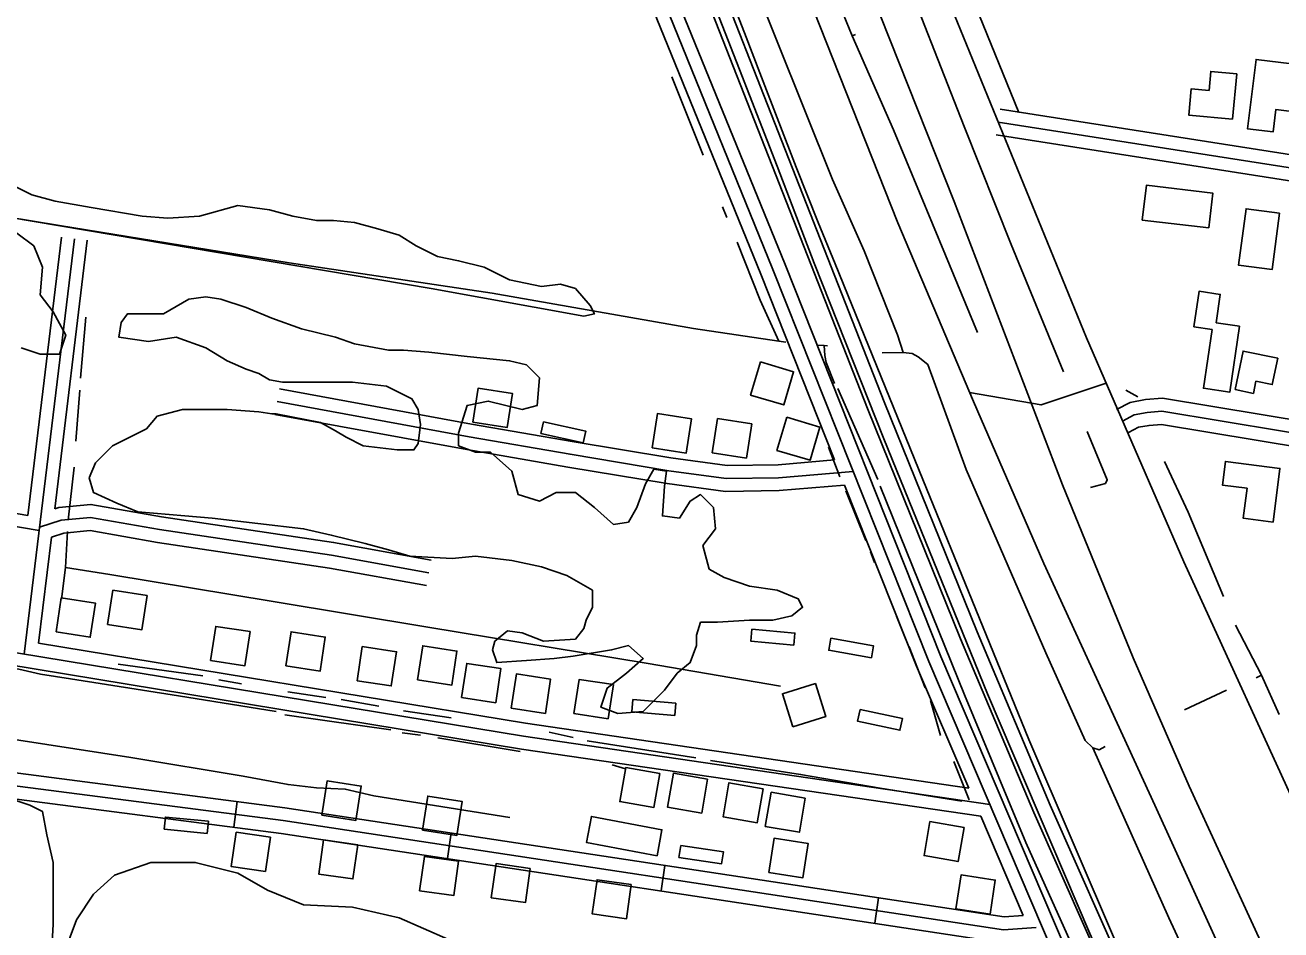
# Model space of a CAD drawing. Extents: x 3297772 to 3335630, y 634068 to 659439.
# Drawn here: x 3308055 to 3309508, y 654752 to 655798 of the extents above; entities that cross this region are included whole.
import ezdxf

# ---------------------------------------------------------------- set-up
doc = ezdxf.new("R2010")
doc.units = 0
for name, color, linetype in [('V-BLDG-OTLN', 7, 'Continuous'), ('V-RAIL-TRAK', 7, 'Continuous'), ('V-ROAD-CNTR', 7, 'Continuous'), ('V-SITE-VEGE', 7, 'Continuous'), ('V-TOPO-SHOR', 7, 'Continuous')]:
    doc.layers.add(name, color=color, linetype=linetype)

msp = doc.modelspace()

# ---------------------------------------------------------------- linework, layer by layer
at = {"layer": 'V-BLDG-OTLN'}
for points in [[(3309539, 655695.4), (3309545.6, 655749.8), (3309478.8, 655758), (3309468.9, 655677.8), (3309498.5, 655674.2), (3309501.7, 655700)], [(3309451.5, 655688.8), (3309456.4, 655741.2), (3309426.4, 655744), (3309424.4, 655722.1), (3309403.9, 655724), (3309401.1, 655693.4)], [(3309347.2, 655572.2), (3309424.2, 655563.3), (3309428.8, 655603.5), (3309351.9, 655612.5)], [(3309506, 655580.2), (3309497.3, 655514.9), (3309458.7, 655520), (3309467.3, 655585.3)], [(3309459.8, 655449.6), (3309448.6, 655373.3), (3309417.9, 655377.8), (3309427.9, 655445.7), (3309406.9, 655448.8), (3309412.9, 655489.9), (3309437.5, 655486.2), (3309432.7, 655453.6)], [(3308905.5, 655408.2), (3308894, 655369.9), (3308932.4, 655358.5), (3308943.8, 655396.8)], [(3309454.6, 655376.3), (3309463.9, 655420.7), (3309503.9, 655412.4), (3309497.5, 655382), (3309478.7, 655385.9), (3309475.8, 655371.8)], [(3308572.8, 655338.4), (3308612.3, 655332.3), (3308618.5, 655371.8), (3308579, 655378)], [(3308654.5, 655339.1), (3308703.3, 655328.3), (3308700.3, 655314.6), (3308651.5, 655325.5)], [(3308780.2, 655308.9), (3308819.7, 655302.8), (3308825.8, 655342.3), (3308786.3, 655348.4)], [(3308849.7, 655303.3), (3308889.2, 655297.1), (3308895.4, 655336.6), (3308855.9, 655342.8)], [(3308935.9, 655344.4), (3308924.5, 655306), (3308962.9, 655294.6), (3308974.3, 655332.9)], [(3309498.7, 655223), (3309506.5, 655285.1), (3309443.3, 655293.1), (3309439.9, 655265.8), (3309468.4, 655262.1), (3309464, 655227.4)], [(3308090.6, 655096), (3308130.2, 655089.9), (3308136.2, 655129.5), (3308096.7, 655135.6)], [(3308150.3, 655104.6), (3308189.9, 655098.5), (3308196, 655138.1), (3308156.4, 655144.2)], [(3308269.4, 655062.9), (3308308.9, 655056.8), (3308315, 655096.4), (3308275.4, 655102.4)], [(3308356.5, 655056.7), (3308396.1, 655050.7), (3308402.1, 655090.2), (3308362.6, 655096.3)], [(3308895.6, 655099.3), (3308945.4, 655094.8), (3308944.1, 655080.8), (3308894.3, 655085.4)], [(3308987, 655088.7), (3309036.2, 655080), (3309033.8, 655066.2), (3308984.5, 655074.9)], [(3308438.9, 655039.7), (3308478.4, 655033.6), (3308484.5, 655073.1), (3308444.9, 655079.2)], [(3308508.8, 655040.6), (3308548.4, 655034.5), (3308554.4, 655074), (3308514.9, 655080.1)], [(3308559.7, 655020.2), (3308599.2, 655014.1), (3308605.3, 655053.7), (3308565.7, 655059.7)], [(3308617.2, 655007.9), (3308656.7, 655001.8), (3308662.8, 655041.4), (3308623.2, 655047.5)], [(3308689.8, 655001.7), (3308729.3, 654995.6), (3308735.4, 655035.2), (3308695.8, 655041.2)], [(3308942.8, 654986.3), (3308981, 654998.2), (3308969.1, 655036.4), (3308930.9, 655024.5)], [(3308757.7, 655017.8), (3308807.6, 655013.6), (3308806.4, 654999.6), (3308756.6, 655003.8)], [(3309020.8, 655006.5), (3309069.7, 654996), (3309066.8, 654982.3), (3309017.9, 654992.8)], [(3308789, 654932.5), (3308749.6, 654939.3), (3308742.8, 654899.9), (3308782.2, 654893.1)], [(3308844.3, 654926), (3308804.9, 654932.8), (3308798.1, 654893.4), (3308837.5, 654886.6)], [(3308398, 654884.3), (3308437.6, 654878.2), (3308443.6, 654917.8), (3308404.1, 654923.9)], [(3308908.5, 654914.8), (3308869.1, 654921.7), (3308862.3, 654882.3), (3308901.7, 654875.4)], [(3308514.7, 654866.7), (3308554.2, 654860.6), (3308560.3, 654900.1), (3308520.7, 654906.2)], [(3308957.4, 654903.8), (3308918, 654910.7), (3308911.1, 654871.3), (3308950.5, 654864.4)], [(3308265.5, 654863.2), (3308215.7, 654868.1), (3308217.1, 654882.1), (3308266.8, 654877.2)], [(3308786, 654837.2), (3308704.2, 654852.7), (3308709.9, 654882.7), (3308791.6, 654867.3)], [(3309141, 654869.9), (3309101.6, 654876.8), (3309094.7, 654837.4), (3309134.1, 654830.5)], [(3308338.6, 654858.8), (3308299, 654864.4), (3308293.3, 654824.8), (3308332.9, 654819.2)], [(3308439.8, 654850.1), (3308400.2, 654855.8), (3308394.5, 654816.2), (3308434.1, 654810.5)], [(3308915.2, 654818), (3308954.7, 654811.9), (3308960.8, 654851.4), (3308921.2, 654857.5)], [(3308813.2, 654849.3), (3308862.6, 654841.9), (3308860.6, 654828.1), (3308811.1, 654835.4)], [(3308556.3, 654830.9), (3308516.7, 654836.5), (3308511.1, 654796.9), (3308550.7, 654791.3)], [(3308639.2, 654822.7), (3308599.6, 654828.3), (3308594, 654788.7), (3308633.6, 654783.1)], [(3309131.6, 654775.8), (3309171.1, 654769.7), (3309177.2, 654809.2), (3309137.7, 654815.3)], [(3308756.1, 654803.9), (3308716.5, 654809.6), (3308710.9, 654770), (3308750.5, 654764.3)]]:
    msp.add_lwpolyline(points, close=True, dxfattribs=at)
at = {"layer": 'V-RAIL-TRAK'}
for points in [[(3308992.1, 655521.8), (3308972.3, 655569.5), (3308946.7, 655633.4), (3308906.8, 655737.4), (3308887.1, 655788.7), (3308168.3, 657635.8)], [(3308469.9, 656802.9), (3308492.6, 656745.5), (3308516.6, 656684.3), (3308540.5, 656623), (3308564.2, 656561.6), (3308587.8, 656500.3), (3308611.2, 656438.8), (3308640.8, 656362.4), (3308670.5, 656286), (3308700.5, 656209.7), (3308730.7, 656133.4), (3308761.1, 656057.3), (3308786.4, 655990.8), (3308812, 655924.4), (3308837.8, 655858), (3308881.3, 655746.2), (3308924.7, 655634.4), (3308967.8, 655522.4)], [(3308967.8, 655522.4), (3309048.3, 655319.3), (3309168.2, 655024.5), (3309286.5, 654747.5), (3309414.9, 654462.1), (3309546.3, 654180.5), (3309697, 653874.3), (3309823, 653627.8), (3309836.2, 653601.9), (3309996.9, 653301.9), (3310094.2, 653134.3), (3310117.4, 653094.2), (3310278.1, 652828.9), (3310372.3, 652673.5), (3310407.9, 652618.9), (3310451.1, 652556.6), (3310502.1, 652485.3)], [(3310638.1, 652262.5), (3310502.1, 652485.3), (3310365.3, 652729.1), (3310143.7, 653090.4), (3310112.5, 653145.6), (3309788.9, 653746.7), (3309638.5, 654040.7), (3309486.9, 654357.7), (3309317.2, 654735.5), (3309215.9, 654971.7), (3309093.5, 655272.1), (3308992.1, 655521.8)]]:
    msp.add_lwpolyline(points, dxfattribs=at)
at = {"layer": 'V-ROAD-CNTR'}
for p, q in [((3308300.2, 654900), (3308296.3, 654870.2)), ((3308547.8, 654863.7), (3308543.3, 654834)), ((3308795, 654826.2), (3308790.5, 654796.6)), ((3309042.2, 654788.8), (3309037.7, 654759.2))]:
    msp.add_line(p, q, dxfattribs=at)
for points in [[(3308143.3, 657640), (3308706.5, 656176.5), (3309029.2, 655354.5), (3309137.1, 655088), (3309221.7, 654887.4), (3309313.2, 654681.6), (3309456.1, 654357.2)], [(3308165.6, 657640), (3308725.9, 656184.1), (3309048.5, 655362.2), (3309156.3, 655096), (3309240.7, 654895.7), (3309332.2, 654690), (3309475.1, 654365.6)], [(3308259.9, 657640.1), (3308578.8, 656818.4), (3308820.1, 656197), (3308890.9, 656014.6), (3308959.7, 655834), (3309064.6, 655569), (3309151.8, 655362.6), (3309233.3, 655175), (3309361.9, 654895.8), (3309583.6, 654409.2)], [(3308331.8, 657640.2), (3308586, 656988.3), (3308906.5, 656155.8), (3309129.6, 655593.5), (3309254.8, 655266.1), (3309336.8, 655066.1), (3309401.6, 654917.8), (3309616.6, 654450.8)], [(3308418.3, 657640.3), (3308577, 657235.1), (3308929, 656320.8), (3309095.2, 655894.2), (3309282.5, 655436.1), (3309395.3, 655177.1), (3309537.6, 654866.4), (3309625.2, 654683), (3309637.8, 654655.3), (3309650.9, 654626.7), (3309658.1, 654607.8), (3309671.9, 654557.2), (3309690.7, 654470.1)], [(3308991.3, 655294.9), (3308906, 655509.5), (3308785.8, 655804.7), (3308692.2, 656065.4)], [(3309421.5, 654321.6), (3309362.5, 654450.5), (3309258.8, 654690.7), (3309100.1, 655062), (3308919.9, 655515.1), (3308799.8, 655810.1), (3308706.3, 656070.5)], [(3309510.9, 654161.9), (3309376.3, 654456.6), (3309272.6, 654696.6), (3309114, 655067.7), (3308933.9, 655520.7), (3308813.8, 655815.5), (3308720.4, 656075.6)], [(3309648, 655627.6), (3309182.9, 655700.3)], [(3309947.7, 655565.6), (3309180.5, 655685.5)], [(3309643.3, 655598), (3309178.2, 655670.7)], [(3308053.7, 655070.5), (3308111.8, 655550.7)], [(3308058, 655230.8), (3308096.9, 655552.5)], [(3308089.1, 655238.4), (3308126.7, 655548.9)], [(3309147.3, 655373), (3309230.1, 655358.6), (3309305.3, 655383.8)], [(3308991.3, 655294.9), (3308925.8, 655289.4), (3308867, 655288.6), (3308801.8, 655297.4), (3308687.7, 655316.2), (3308571.3, 655336.4), (3308349.2, 655377.1)], [(3309317.5, 655353.2), (3309333.1, 655361.3), (3309351, 655364.6), (3309370.6, 655366.3), (3309601.1, 655328.1)], [(3309012.7, 655281.7), (3308926.5, 655274.4), (3308866, 655273.6), (3308799.6, 655282.5), (3308685.2, 655301.4), (3308568.7, 655321.6), (3308346.5, 655362.3)], [(3309324.4, 655339.9), (3309338, 655347), (3309353, 655349.8), (3309370, 655351.1), (3309649.2, 655304.9), (3310301.2, 655199.2), (3311079.2, 655060.5)], [(3309002.9, 655265.8), (3308927.3, 655259.4), (3308865.1, 655258.6), (3308797.4, 655267.7), (3308682.6, 655286.6), (3308566, 655306.9), (3308343.8, 655347.6)], [(3309331.3, 655326.6), (3309343, 655332.6), (3309355, 655334.9), (3309369.4, 655336), (3309646.8, 655290.1), (3310298.7, 655184.5), (3311076.5, 655045.7)], [(3308058, 655230.8), (3307860.1, 655264.4)], [(3309146.4, 654915.4), (3309086.2, 655056.3), (3309002.9, 655265.8)], [(3308071, 655213.4), (3307857.6, 655249.6)], [(3308089.1, 655238.4), (3308093.7, 655239.9), (3308131, 655243.5), (3308212.8, 655229.3), (3308411.7, 655199.5), (3308524.6, 655179.1)], [(3308071.4, 655217), (3308096.7, 655225.1), (3308130.4, 655228.4), (3308210.4, 655214.5), (3308409.2, 655184.7), (3308521.9, 655164.3)], [(3308070.3, 655083), (3308085.2, 655205.7)], [(3308085.2, 655205.7), (3308099.7, 655210.3), (3308129.9, 655213.2), (3308208, 655199.6), (3308406.8, 655169.9), (3308519.3, 655149.6)], [(3309170.7, 654896.7), (3308631.4, 654975.5), (3307824, 655108.3), (3307329.6, 655194)], [(3307422.2, 655162.7), (3307403.2, 655045.5), (3307413.5, 655018.4), (3307421.7, 655003.4), (3307431.8, 654986.4), (3307448.5, 654971.1), (3307478.4, 654961.9), (3307578.9, 654946.2), (3307789.2, 654910.7), (3307880.7, 654897.3), (3307904.3, 654896.6), (3307926, 654896.5), (3307965.2, 654904.3), (3307990.2, 654903.9), (3308036, 654903.8), (3308351.2, 654863.1), (3309186, 654736.7), (3309221.8, 654739.1)], [(3307438.6, 655170), (3307418.7, 655047.1), (3307427.1, 655024.7), (3307434.7, 655010.8), (3307443.5, 654995.9), (3307456.2, 654984.5), (3307481.7, 654976.6), (3307581.3, 654961), (3307791.5, 654925.5), (3307882, 654912.2), (3307904.5, 654911.6), (3307924.6, 654911.5), (3307963.8, 654919.3), (3307990.3, 654918.9), (3308037, 654918.8), (3308353.3, 654878), (3309186.6, 654751.8), (3309224.3, 654754.3)], [(3307451.8, 655157.6), (3307434.1, 655048.6), (3307440.8, 655031), (3307447.8, 655018.2), (3307455.3, 655005.5), (3307463.8, 654997.8), (3307485.1, 654991.2), (3307583.7, 654975.8), (3307793.9, 654940.3), (3307883.3, 654927.2), (3307904.8, 654926.6), (3307923.1, 654926.5), (3307962.4, 654934.3), (3307990.4, 654933.9), (3308038, 654933.8), (3308355.4, 654892.8), (3309187.3, 654766.8), (3309209.3, 654768.3)], [(3309160.3, 654883.1), (3308629.1, 654960.7), (3307821.5, 655093.5), (3307451.8, 655157.6)], [(3309146.4, 654915.4), (3308633.8, 654990.4), (3308070.3, 655083)], [(3309209.3, 654768.3), (3309160.3, 654883.1)]]:
    msp.add_lwpolyline(points, dxfattribs=at)
at = {"layer": 'V-SITE-VEGE'}
for points in [[(3308038.1, 655613.6), (3308062.6, 655601.3), (3308089.6, 655594), (3308131.4, 655586.6), (3308190.3, 655576.8), (3308219.8, 655574.3), (3308256.7, 655576.8), (3308300.9, 655589), (3308337.7, 655584.1), (3308364.7, 655576.8), (3308391.8, 655571.8), (3308411.4, 655571.8), (3308436, 655569.4), (3308463, 655562), (3308487.5, 655554.6), (3308507.2, 655542.3), (3308531.8, 655530.1), (3308556.3, 655525.1), (3308585.8, 655517.8), (3308615.3, 655503), (3308652.1, 655495.6), (3308674.2, 655498.1), (3308691.4, 655493.2), (3308708.6, 655473.5), (3308713.5, 655463.7), (3308701.2, 655461.2), (3308524.4, 655493.2), (3307635.2, 655643.1)], [(3308045.4, 655557.1), (3308065.1, 655542.3), (3308074.9, 655517.8), (3308072.4, 655485.8), (3308087.2, 655466.1), (3308101.9, 655439.1), (3308094.5, 655417), (3308072.4, 655417), (3308050.3, 655424.4)], [(3308598.1, 655085.2), (3308612.8, 655097.5), (3308630, 655095), (3308654.6, 655085.2), (3308691.4, 655087.6), (3308701.2, 655099.9), (3308703.7, 655109.7), (3308711.1, 655124.5), (3308711.1, 655144.2), (3308681.6, 655161.4), (3308652.1, 655171.2), (3308617.7, 655178.6), (3308576, 655183.5), (3308548.9, 655181), (3308499.8, 655183.5), (3308475.3, 655190.9), (3308448.2, 655198.2), (3308408.9, 655208.1), (3308377, 655215.4), (3308271.4, 655227.7), (3308239.5, 655230.2), (3308185.4, 655235.1), (3308160.9, 655244.9), (3308133.8, 655257.2), (3308128.9, 655274.4), (3308136.3, 655291.6), (3308156, 655311.3), (3308195.3, 655331), (3308207.5, 655345.7), (3308237, 655353.1), (3308288.6, 655353.1), (3308325.4, 655350.6), (3308340.2, 655348.2), (3308345.1, 655348.2), (3308396.7, 655338.3), (3308413.9, 655328.5), (3308426.1, 655321.1), (3308445.8, 655311.3), (3308485.1, 655306.4), (3308504.7, 655306.4), (3308509.6, 655313.8), (3308512.1, 655335.9), (3308509.6, 655353.1), (3308502.3, 655365.4), (3308472.8, 655380.1), (3308433.5, 655385), (3308352.5, 655385), (3308337.7, 655387.5), (3308325.4, 655394.9), (3308310.7, 655399.8), (3308288.6, 655409.6), (3308264, 655424.4), (3308229.6, 655436.7), (3308197.7, 655431.7), (3308163.3, 655436.7), (3308165.8, 655453.9), (3308173.1, 655463.7), (3308214.9, 655463.7), (3308244.4, 655480.9), (3308264, 655483.4), (3308281.2, 655480.9), (3308310.7, 655471.1), (3308340.2, 655458.8), (3308374.6, 655446.5), (3308413.9, 655436.7), (3308436, 655429.3), (3308475.3, 655421.9), (3308492.5, 655421.9), (3308521.9, 655419.4), (3308566.1, 655414.5), (3308615.3, 655409.6), (3308634.9, 655404.7), (3308649.7, 655390), (3308647.2, 655358), (3308630, 655353.1), (3308590.7, 655362.9), (3308566.1, 655358), (3308556.3, 655326), (3308556.3, 655311.3), (3308576, 655303.9), (3308593.2, 655303.9), (3308617.7, 655281.8), (3308625.1, 655254.8), (3308649.7, 655247.4), (3308669.3, 655257.2), (3308691.4, 655257.2), (3308713.5, 655240), (3308735.6, 655220.3), (3308752.8, 655222.8), (3308762.6, 655240), (3308772.5, 655267.1), (3308782.3, 655284.3), (3308797, 655281.8), (3308794.6, 655264.6), (3308792.1, 655230.2), (3308811.8, 655227.7), (3308824, 655247.4), (3308836.3, 655254.8), (3308851.1, 655240), (3308853.5, 655215.4), (3308838.8, 655195.8)], [(3308838.8, 655195.8), (3308846.2, 655168.7), (3308863.4, 655158.9), (3308892.8, 655149.1), (3308924.8, 655144.2), (3308949.3, 655134.3), (3308954.2, 655124.5), (3308941.9, 655114.7), (3308919.8, 655109.7), (3308892.8, 655109.7), (3308856, 655107.3), (3308836.3, 655107.3), (3308831.4, 655092.5), (3308831.4, 655080.2), (3308824, 655060.6), (3308809.3, 655048.3), (3308794.6, 655028.6), (3308770, 655004), (3308740.5, 655001.6), (3308720.9, 655009), (3308728.3, 655031.1), (3308750.4, 655048.3), (3308770, 655065.5), (3308752.8, 655080.2), (3308733.2, 655075.3), (3308689, 655068), (3308666.9, 655065.5), (3308634.9, 655063), (3308600.5, 655060.6), (3308595.6, 655075.3), (3308598.1, 655085.2)], [(3308030.7, 654905.7), (3308060.2, 654895.9), (3308074.9, 654888.5), (3308079.8, 654861.5), (3308087.2, 654829.5), (3308087.2, 654758.2), (3308084.7, 654709.1), (3308079.8, 654677.1), (3308070, 654647.6), (3308074.9, 654615.7), (3308055.2, 654596), (3308030.7, 654608.3)], [(3308099.5, 654723.8), (3308114.2, 654763.2), (3308133.8, 654792.7), (3308158.4, 654814.8), (3308200.2, 654829.5), (3308251.7, 654829.5), (3308300.9, 654817.2), (3308335.3, 654797.6), (3308377, 654780.4), (3308433.5, 654777.9), (3308487.5, 654765.6), (3308544, 654741)]]:
    msp.add_lwpolyline(points, dxfattribs=at)
at = {"layer": 'V-TOPO-SHOR'}
for p, q in [((3309011.6, 655785.1), (3309015.5, 655786.7)), ((3308802.8, 655738), (3308839.4, 655647.1)), ((3308861.5, 655587.7), (3308866.6, 655575)), ((3308878.7, 655546.5), (3308905.3, 655479.5)), ((3309195.7, 655544.1), (3309256.1, 655396.8)), ((3309119.4, 655531.5), (3309156.4, 655442.1)), ((3308905.3, 655479.5), (3308926.7, 655432.4)), ((3308124.9, 655459.9), (3308118.9, 655389.4)), ((3308118.1, 655375.6), (3308113.6, 655316.5)), ((3309041.1, 655272.2), (3308995, 655377.4)), ((3309342.1, 655368), (3309328.2, 655375.6)), ((3308997.4, 655275.2), (3308984.3, 655309.7)), ((3308111.4, 655286.6), (3308104.6, 655225.2)), ((3309027.5, 655201.6), (3309004.3, 655259.1)), ((3308103.8, 655212.1), (3308101.6, 655170.7)), ((3309037.5, 655176.3), (3309032.9, 655188.6)), ((3309073.7, 655087.4), (3309062.9, 655114.2)), ((3309455.1, 655103.8), (3309485.3, 655046)), ((3309096.1, 655031.4), (3309077.6, 655078.9)), ((3308260.6, 655045.2), (3308162.4, 655058.8)), ((3308305.2, 655036.1), (3308279.1, 655040.6)), ((3308402.6, 655020.1), (3308358.9, 655027)), ((3308464, 655010.3), (3308420.3, 655017.9)), ((3309113.8, 654976.2), (3309102.2, 655016.8)), ((3309444.8, 655028.6), (3309396, 655005.9)), ((3308547.6, 654996.6), (3308492.4, 655005)), ((3308512.4, 654976.6), (3308490.9, 654979.6)), ((3308627.5, 654957.7), (3308532.3, 654973.6)), ((3308688.8, 654973.9), (3308661.2, 654980)), ((3308830.8, 654950.4), (3308704.9, 654970.1)), ((3309146.9, 654901.9), (3309129.2, 654946.3)), ((3308749.5, 654937.9), (3308734.1, 654942.5))]:
    msp.add_line(p, q, dxfattribs=at)
for points in [[(3308827.6, 656023), (3308892.1, 655860.8), (3308988.7, 655619.2), (3309025.5, 655536.5)], [(3308940.5, 655964.6), (3308983.8, 655853.3), (3309011.6, 655785.1)], [(3309204.3, 655696.6), (3309154, 655820.6), (3309149.4, 655837), (3309112.1, 655929.8), (3309095.8, 655973.7)], [(3309195.7, 655544.1), (3309141.3, 655680.4), (3309088.1, 655816.1)], [(3308094.6, 655565.8), (3307906.9, 655596.8), (3307700.9, 655629.2), (3307591.1, 655647.3), (3307428.9, 655673.7), (3307246.7, 655703.3), (3307065.2, 655735.6), (3306835.6, 655772), (3306687.2, 655794.5)], [(3309119.4, 655531.5), (3309059.6, 655676.5), (3309011.6, 655785.1)], [(3308935, 655431.2), (3308926.7, 655432.4), (3308828.2, 655446.8), (3308595, 655487.8), (3308360.2, 655522.7), (3308094.6, 655565.8)], [(3309025.5, 655536.5), (3309064, 655439.6), (3309070.7, 655419.3)], [(3308983.2, 655426.8), (3308979.1, 655427.1), (3308971.9, 655427.5)], [(3308991.2, 655383.4), (3308981.4, 655407.4), (3308979.9, 655415.7), (3308979.1, 655427.1)], [(3309099.1, 655405.2), (3309087.8, 655414.2), (3309081, 655418), (3309070.7, 655419.3), (3309046.4, 655418.6)], [(3309304.3, 654963.6), (3309297.5, 654959.9), (3309290, 654962.1), (3309281, 654970.4), (3309235.7, 655071.8), (3309143.5, 655283.8), (3309099.1, 655405.2)], [(3309283.3, 655327.6), (3309306.7, 655272), (3309304.5, 655267.5), (3309287.2, 655263)], [(3309373, 655293.2), (3309400.1, 655234.7), (3309441.2, 655136.9)], [(3309498.9, 654222.2), (3309432.4, 654362), (3309349.3, 654542.4), (3309282.9, 654695.7), (3309212.6, 654852.8), (3309141.6, 655023.4), (3309044.1, 655264.6)], [(3308928.8, 655033.4), (3308773.1, 655060), (3308520.6, 655101.7), (3308341.8, 655131.3), (3308153, 655162.4), (3308101.6, 655170.7), (3308097.1, 655133.9)], [(3308345.1, 655003.9), (3308232.3, 655022.1), (3308107.2, 655041.8), (3308072.7, 655047.1), (3308047.4, 655053.2), (3307999.8, 655060)], [(3309505.4, 655000.6), (3309485.3, 655046), (3309479.1, 655042.9)], [(3308615.4, 654881.7), (3308458.1, 654906.7), (3308425.1, 654914.3), (3308392.1, 654915.8), (3308359.1, 654919.6), (3308306.9, 654929.4), (3308177.2, 654950.7), (3307982.3, 654981), (3307873.3, 655000), (3307760.5, 655018.9)], [(3308477.9, 654982.7), (3308404.2, 654993.3), (3308355.1, 655000.1)], [(3309447.9, 654662), (3309436.7, 654655.9), (3309430.7, 654657.4), (3309423.9, 654666.4), (3309377.8, 654765.6), (3309290, 654962.1)], [(3309138.5, 654900.3), (3309044.1, 654915.5), (3308952, 654931.4), (3308847.7, 654947.3)]]:
    msp.add_lwpolyline(points, dxfattribs=at)

doc.saveas('drawing.dxf')
